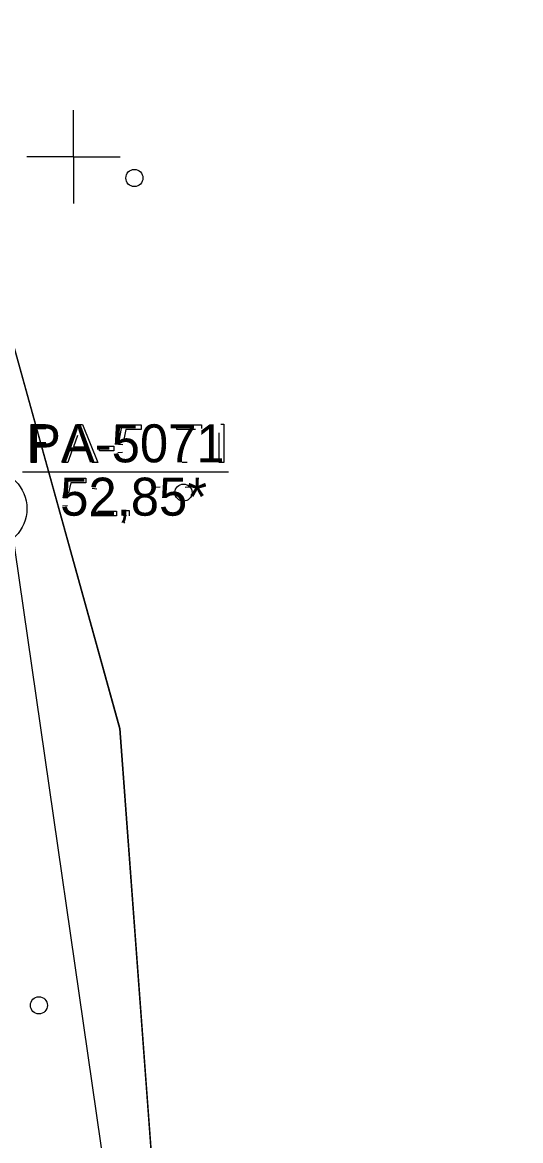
# Model space of a CAD drawing. Extents: x 700746 to 706058, y 6570320 to 6580460.
# Drawn here: x 703392.3 to 703467.1, y 6576352.4 to 6576520.1 of the extents above; entities that cross this region are included whole.
import ezdxf

# ---------------------------------------------------------------- set-up
doc = ezdxf.new("R2010")
doc.units = 0
for name, color, linetype in [('GEOLPUNKT', 7, 'Continuous'), ('HALJASTUS', 7, 'Continuous'), ('Kaitsevöönd', 7, 'Continuous'), ('Plokid', 7, 'Continuous'), ('VORK', 7, 'Continuous'), ('VWX2_MV_PLOKK', 7, 'Continuous')]:
    doc.layers.add(name, color=color, linetype=linetype)

msp = doc.modelspace()

# ---------------------------------------------------------------- linework, layer by layer
at = {"layer": 'GEOLPUNKT'}
msp.add_line((703392.36, 6576452.75), (703423.27, 6576452.75), dxfattribs=at)
msp.add_line((703392.36, 6576452.75), (703423.27, 6576452.75), dxfattribs=at)
for points in [[(703393.64, 6576454.15), (703393.64, 6576459.85), (703395.79, 6576459.85)], [(703398.33, 6576454.15), (703400.52, 6576459.85), (703401.34, 6576459.85), (703403.67, 6576454.15), (703402.81, 6576454.15), (703402.15, 6576455.87), (703399.76, 6576455.87), (703399.13, 6576454.15), (703398.33, 6576454.15)], [(703422.1, 6576459.87), (703422.55, 6576459.87), (703422.55, 6576454.15)], [(703395.86, 6576459.17), (703394.4, 6576459.17), (703394.4, 6576457.13)], [(703400.61, 6576458.16), (703399.98, 6576456.48)], [(703407.42, 6576456.76), (703406.76, 6576456.84), (703407.32, 6576459.77), (703410.15, 6576459.77), (703410.15, 6576459.1), (703407.87, 6576459.1), (703407.57, 6576457.57)], [(703415.54, 6576459.1), (703415.54, 6576459.77), (703419.23, 6576459.77), (703419.23, 6576459.23)], [(703418.33, 6576459.1), (703415.54, 6576459.1)], [(703420.45, 6576457.76), (703420.45, 6576458.44)], [(703422.55, 6576454.15), (703421.85, 6576454.15), (703421.85, 6576458.6)], [(703395.86, 6576456.46), (703394.4, 6576456.46), (703394.4, 6576454.15), (703393.64, 6576454.15)], [(703394.4, 6576457.13), (703395.87, 6576457.13)], [(703399.98, 6576456.48), (703401.91, 6576456.48), (703401.32, 6576458.07)], [(703403.9, 6576455.86), (703403.9, 6576456.56), (703406.06, 6576456.56), (703406.06, 6576455.86), (703403.9, 6576455.86)], [(703406.64, 6576455.64), (703407.37, 6576455.7)], [(703417.06, 6576454.15), (703416.33, 6576454.15)], [(703399.12, 6576448.76), (703398.47, 6576448.84), (703399.02, 6576451.77), (703401.85, 6576451.77), (703401.85, 6576451.1), (703399.58, 6576451.1), (703399.27, 6576449.57)], [(703403.53, 6576450.15), (703402.81, 6576450.22)], [(703413.04, 6576450.45), (703412.35, 6576450.39)], [(703417.47, 6576450.45), (703416.78, 6576450.39)], [(703398.34, 6576447.64), (703399.08, 6576447.7)], [(703406.44, 6576446.82), (703406.44, 6576446.15), (703402.68, 6576446.15)], [(703403.65, 6576446.82), (703406.44, 6576446.82)], [(703407.57, 6576446.15), (703407.57, 6576446.94), (703408.37, 6576446.94), (703408.37, 6576446.15)], [(703407.72, 6576445.02), (703407.53, 6576445.32)], [(703407.97, 6576446.15), (703407.57, 6576446.15)]]:
    msp.add_lwpolyline(points, dxfattribs=at)
msp.add_circle((703387.17, 6576447.2), 5.84, dxfattribs=at)
at = {"layer": 'HALJASTUS'}
for centre in [(703409.14, 6576496.8), (703416.52, 6576449.61), (703394.81, 6576372.7)]:
    msp.add_circle(centre, 1.28, dxfattribs=at)
at = {"layer": 'Kaitsevöönd'}
msp.add_lwpolyline([(703341.02, 6576780.18), (703353.27, 6576691.8), (703361.05, 6576648.11), (703361.38, 6576646.79), (703378.43, 6576537.56), (703379.92, 6576517.69), (703382.07, 6576503.63), (703404.08, 6576352.03), (703454.73, 6576005.46)], dxfattribs=at)
at = {"layer": 'Plokid'}
msp.add_lwpolyline([(703294.02, 6575933.8), (703311.73, 6576015.89), (703324.97, 6576203.4), (703382.07, 6576503.63), (703406.89, 6576414.25), (703421.79, 6576214.16), (703443.8, 6575689.35), (703467.14, 6575602.46), (703308.25, 6575608.58), (703295.51, 6575829.03)], dxfattribs=at)
at = {"layer": 'VORK'}
for q in [(703400, 6576507), (703400, 6576507), (703400, 6576507), (703400, 6576507), (703393, 6576500), (703393, 6576500), (703407, 6576500), (703400, 6576493), (703407, 6576500), (703400, 6576493)]:
    msp.add_line((703400, 6576500), q, dxfattribs=at)
at = {"layer": 'VWX2_MV_PLOKK'}
msp.add_lwpolyline([(703443.86, 6575689.39), (703467.13, 6575602.53), (703308.24, 6575608.65), (703295.44, 6575828.99), (703294.04, 6575933.77), (703311.73, 6576015.89), (703324.97, 6576203.33), (703382.07, 6576503.63), (703406.94, 6576414.24), (703421.77, 6576214.18)], close=True, dxfattribs=at)

# ---------------------------------------------------------------- texts
at = {"layer": 'GEOLPUNKT'}
for s, p in [('PA-5071', (703393.03, 6576454.15)), ('52,85*', (703398.01, 6576446.15))]:
    msp.add_text(s, height=5.7, dxfattribs=at).set_placement(p)

doc.saveas('drawing.dxf')
